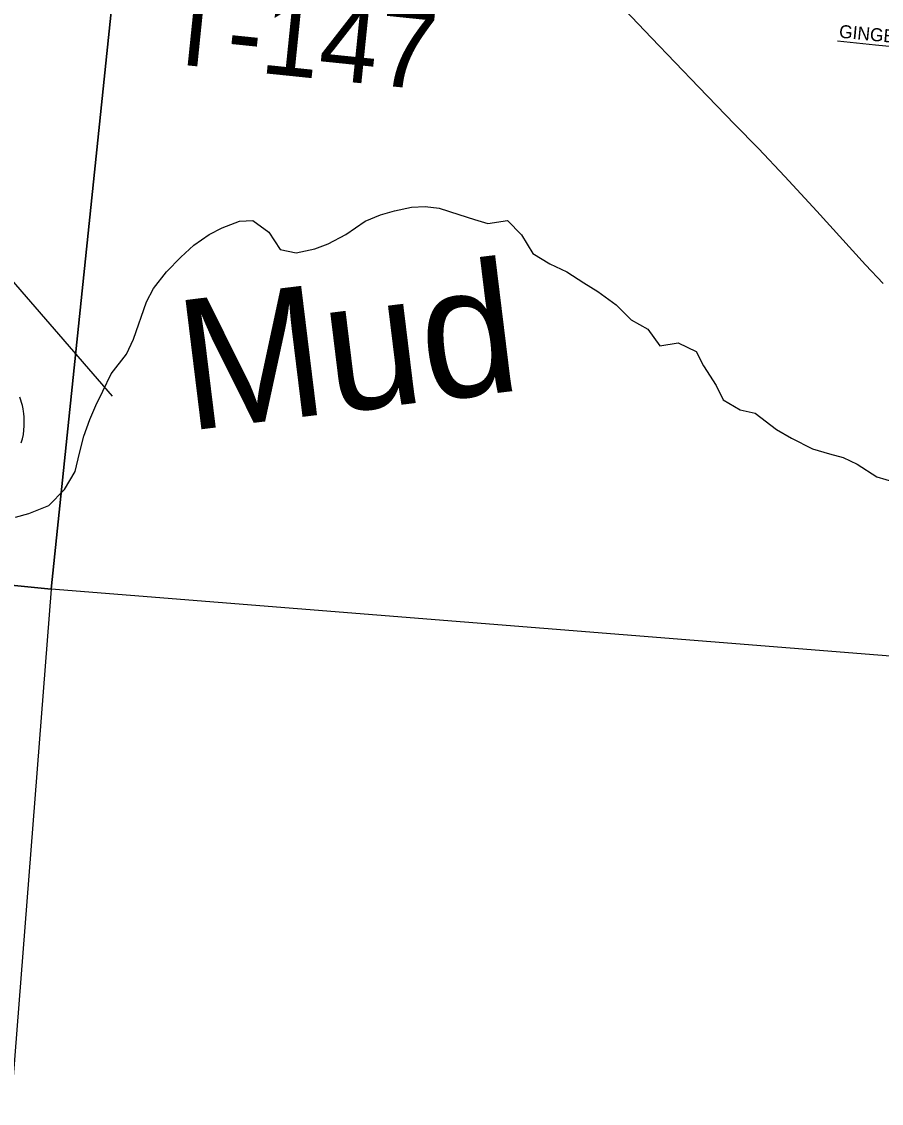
# Model space of a CAD drawing. Extents: x 1410790 to 1770854, y 566777 to 831614.
# Drawn here: x 1559190 to 1562491, y 678665 to 682819 of the extents above; entities that cross this region are included whole.
import ezdxf

# ---------------------------------------------------------------- set-up
doc = ezdxf.new("R2010")
doc.units = 0
for name, color, linetype in [('GM_X_Minor_River', 7, 'Continuous'), ('GM_X_Minor_River_Text', 7, 'Continuous'), ('GM_X_Section', 7, 'Continuous'), ('GM_X_Township_Road', 7, 'Continuous'), ('GM_X_Township_Road_Text', 7, 'Continuous'), ('GM_X_Township_Subdivision', 7, 'Continuous'), ('GM_X_Township_Subdivision_Text', 7, 'Continuous')]:
    doc.layers.add(name, color=color, linetype=linetype)

msp = doc.modelspace()

# ---------------------------------------------------------------- linework, layer by layer
at = {"layer": 'GM_X_Minor_River'}
msp.add_lwpolyline([(1559165.9, 680916.2), (1559218, 680929.6), (1559294.2, 680960.6), (1559354.8, 681021.9), (1559395.6, 681091.4), (1559412.4, 681161.2), (1559429.2, 681227.1), (1559451.9, 681290.8), (1559474.5, 681344.5), (1559501.2, 681400.2), (1559533.9, 681465.8), (1559592.7, 681541.2), (1559619.4, 681598.8), (1559669.1, 681742.3), (1559695.6, 681794), (1559746.3, 681857.4), (1559800.9, 681914.7), (1559851.4, 681960.1), (1559909.7, 682001.4), (1559960, 682026.8), (1560026.1, 682052), (1560078.1, 682055.3), (1560139.4, 682010.5), (1560182.5, 681944), (1560244.2, 681931.2), (1560316.2, 681946.3), (1560366.3, 681965.7), (1560434.6, 682000.9), (1560509.1, 682052), (1560567.3, 682077.3), (1560621.4, 682092.6), (1560687.4, 682105.8), (1560739.3, 682109.1), (1560793.1, 682102.5), (1560868.7, 682077.5), (1560928.3, 682058.8), (1560980, 682044.1), (1561056, 682055.2), (1561109.2, 682000.5), (1561152.2, 681927.9), (1561217.6, 681889.1), (1561283.1, 681858.3), (1561348.4, 681815.4), (1561401.9, 681782.8), (1561473.1, 681731.8), (1561530.2, 681673.1), (1561593.7, 681638.3), (1561640.8, 681573.7), (1561710.8, 681584.8), (1561780.2, 681551.9), (1561807.5, 681497.6), (1561856.4, 681420.9), (1561883.7, 681366.6), (1561949.1, 681327.7), (1562006.8, 681315), (1562087.8, 681251.9), (1562145.3, 681219.2), (1562226.6, 681178.2), (1562292.3, 681159.3), (1562344, 681144.7), (1562397.6, 681120), (1562472.8, 681071), (1562542.4, 681050.1)], dxfattribs=at)
at = {"layer": 'GM_X_Section'}
for points in [[(1559732.3, 685861.3), (1559844.1, 685849.6), (1559303.8, 680639.6), (1554101.5, 681159.8), (1554543, 686319.4)], [(1559844.1, 685849.6), (1565032.7, 685345.6), (1565148.5, 685333.7), (1564673.5, 680210.6), (1559303.8, 680639.6)], [(1559303.8, 680639.6), (1558882.7, 675250.4), (1553582, 675751.6), (1554101.5, 681159.8)]]:
    msp.add_lwpolyline(points, close=True, dxfattribs=at)
at = {"layer": 'GM_X_Township_Road'}
msp.add_lwpolyline([(1561506.5, 682863.6), (1561608.7, 682756.7), (1561790.5, 682567.2), (1561926.9, 682425.3), (1562018.6, 682331.3), (1562120.3, 682224), (1562242.6, 682091), (1562430.2, 681884.4), (1562498, 681813.2)], dxfattribs=at)
at = {"layer": 'GM_X_Township_Subdivision'}
for points in [[(1562322.8, 682744.5), (1562468.7, 682729.7), (1562600.2, 682717.1), (1562746, 682703.2), (1562898.9, 682689.2)], [(1559539.1, 681380.1), (1559074.9, 681914.7)], [(1559188.6, 681200.8), (1559193.2, 681216.9), (1559196.6, 681233.4), (1559198.7, 681249.9), (1559199.9, 681266.6), (1559200.2, 681284.5), (1559199.7, 681299.9), (1559198.5, 681313.5), (1559197.6, 681321.6), (1559195.5, 681332.1), (1559192.7, 681344.6), (1559183.1, 681376.8)]]:
    msp.add_lwpolyline(points, dxfattribs=at)

# ---------------------------------------------------------------- texts
at = {"layer": 'GM_X_Minor_River_Text'}
msp.add_text('Mud', height=499.99, rotation=6.9912, dxfattribs=at).set_placement((1559825.7, 681246.7))
at = {"layer": 'GM_X_Township_Road_Text'}
msp.add_text('T-147', height=300, rotation=354.1319, dxfattribs=at).set_placement((1559724.1, 682661.3))
at = {"layer": 'GM_X_Township_Subdivision_Text'}
msp.add_text('GINGER', height=50, rotation=354.5067, dxfattribs=at).set_placement((1562326.7, 682757.4))

doc.saveas('drawing.dxf')
